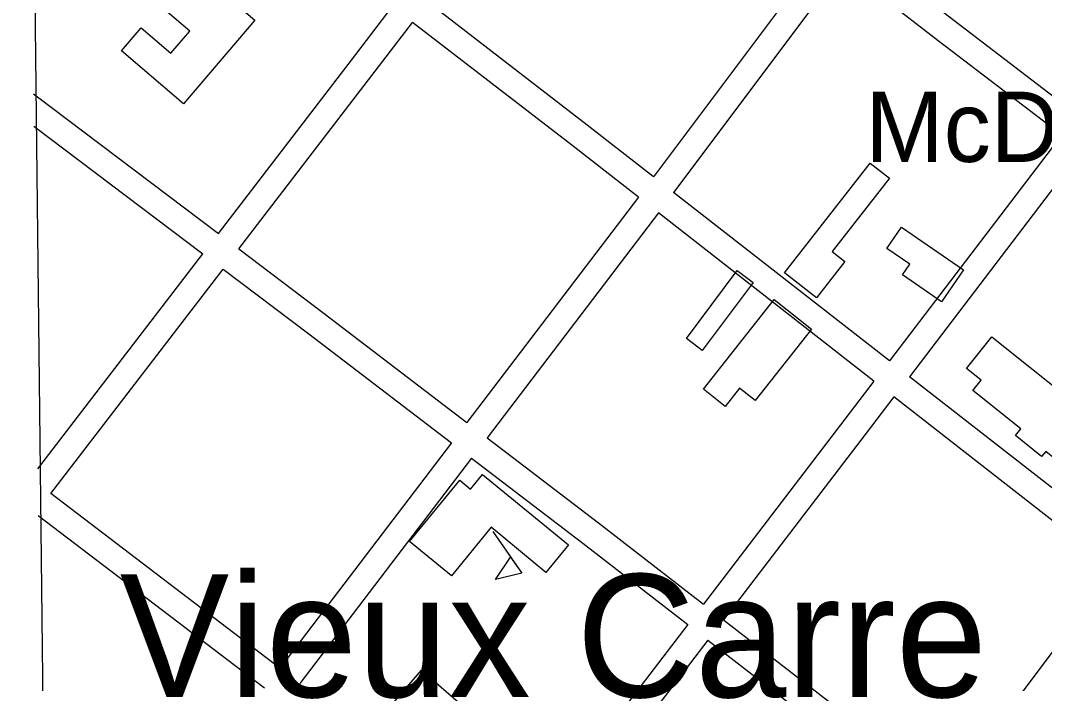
# Model space of a CAD drawing. Extents: x 3677843 to 3715951, y 511991 to 537744.
# Drawn here: x 3681900 to 3683108, y 533211 to 533993 of the extents above; entities that cross this region are included whole.
import ezdxf

# ---------------------------------------------------------------- set-up
doc = ezdxf.new("R2010")
doc.units = 0
for name, color, linetype in [('V-BLDG-IDEN', 7, 'Continuous'), ('V-BLDG-OTLN', 7, 'Continuous'), ('V-GRID-FRAM', 7, 'Continuous'), ('V-ROAD-CNTR', 7, 'Continuous'), ('V-TOPO-GNAM-IDEN', 7, 'Continuous')]:
    doc.layers.add(name, color=color, linetype=linetype)

msp = doc.modelspace()

# ---------------------------------------------------------------- linework, layer by layer
at = {"layer": 'V-BLDG-OTLN'}
msp.add_line((3682457, 533390.4), (3682491.4, 533341.3), dxfattribs=at)
for points in [[(3681949.9, 534039.3), (3682024.6, 534126.6), (3682067.9, 534089.6), (3682063.2, 534084.1), (3682141, 534017.5), (3682144.1, 534021.1), (3682176.2, 533993.6), (3682091.9, 533895), (3682018.8, 533957.5), (3682042, 533984.6), (3682077.1, 533954.6), (3682099.5, 533980.7), (3682025.4, 534044.1), (3681991.1, 534004.1)], [(3682801.2, 533695.5), (3682902.3, 533825.1), (3682925.1, 533807.3), (3682857.4, 533720.6), (3682872.5, 533708.9), (3682839, 533666)], [(3682939.5, 533749.4), (3683012.7, 533699.2), (3682986.7, 533661.4), (3682940.6, 533693.1), (3682949.2, 533705.7), (3682922.2, 533724.2)], [(3682764.3, 533684.1), (3682704.3, 533604), (3682685.5, 533618), (3682745.5, 533698.1)], [(3682705.6, 533558.1), (3682789.1, 533664.1), (3682833.3, 533629.2), (3682766.8, 533544.9), (3682748.2, 533559.6), (3682731.2, 533538)], [(3683045.9, 533620), (3683227.3, 533475.2), (3683207.7, 533450.7), (3683182.9, 533470.6), (3683161.4, 533443.6), (3683109.7, 533484.9), (3683104.8, 533478.8), (3683074, 533503.4), (3683080.4, 533511.3), (3683023.7, 533556.5), (3683033.5, 533568.8), (3683016.1, 533582.7)], [(3682358.8, 533378.6), (3682418.1, 533450.8), (3682430.7, 533440.4), (3682444.8, 533457.6), (3682546.2, 533374.4), (3682519.8, 533342.1), (3682454.9, 533395.3), (3682408.1, 533338.2)], [(3682491.4, 533341.3), (3682460.2, 533333.5), (3682478.1, 533360.2)], [(3682425.3, 533181.6), (3682365.1, 533111.8), (3682312.8, 533156.9), (3682373, 533226.7)]]:
    msp.add_lwpolyline(points, close=True, dxfattribs=at)
at = {"layer": 'V-GRID-FRAM'}
msp.add_lwpolyline([(3681899.6, 535587.1), (3713561.2, 535950.9), (3713778.1, 517769.3), (3682100.6, 517405.3), (3681899.6, 535587.1)], dxfattribs=at)
at = {"layer": 'V-ROAD-CNTR'}
for points in [[(3682846.3, 534075.2), (3682646.6, 533808.8)], [(3682888, 534080.9), (3683001, 533993.6), (3683146.8, 533882.4)], [(3682870, 534056.9), (3682670.3, 533790.3)], [(3682870, 534056.9), (3682982.7, 533969.8), (3683128.7, 533858.5)], [(3682646.6, 533808.8), (3682568.5, 533869.8), (3682380.4, 534014.8)], [(3682133.1, 533741.8), (3682290.4, 533946.6), (3682338.4, 534009.3)], [(3682157.1, 533723.7), (3682314.3, 533928.4), (3682362.2, 533991)], [(3682628.8, 533784.6), (3682550.1, 533846.1), (3682362.2, 533991)], [(3681915.1, 533906.6), (3682133.1, 533741.8)], [(3681915.5, 533868.6), (3682114.9, 533718)], [(3683128.7, 533858.5), (3682925.1, 533591.5)], [(3683152.5, 533840.3), (3682948.7, 533573)], [(3682628.8, 533784.6), (3682426.4, 533518.9)], [(3682925.1, 533591.5), (3682670.3, 533790.3)], [(3682652.5, 533766.2), (3682450.2, 533500.7)], [(3682906.9, 533567.6), (3682652.5, 533766.2)], [(3682157.1, 533723.7), (3682258, 533647.4), (3682426.4, 533518.9)], [(3681920, 533464.2), (3682114.9, 533718)], [(3681935.5, 533435.2), (3682138.8, 533699.9)], [(3682138.8, 533699.9), (3682239.8, 533623.5), (3682408.2, 533495)], [(3682906.9, 533567.7), (3682872.6, 533522.8), (3682705.5, 533304.5)], [(3683210.4, 533368.9), (3682948.7, 533573)], [(3682930.5, 533549.2), (3682896.5, 533504.6), (3682729.2, 533286.1)], [(3683192, 533345.1), (3682930.5, 533549.2)], [(3682408.2, 533495), (3682205.6, 533229.2)], [(3682450.2, 533500.7), (3682581.6, 533400.4), (3682705.5, 533304.5)], [(3682432, 533476.8), (3682229.4, 533211)], [(3682432, 533476.8), (3682563.3, 533376.7), (3682687.2, 533280.7)], [(3682205.6, 533229.2), (3681935.5, 533435.2)], [(3682187.4, 533205.3), (3681920.6, 533408.8)], [(3683192, 533345.1), (3683113.1, 533242.9), (3682992.9, 533081.8)], [(3682687.2, 533280.7), (3682484.6, 533016.1)], [(3682729.2, 533286.1), (3682992.9, 533081.8)], [(3682710.9, 533262.3), (3682508.4, 532997.9)], [(3682710.9, 533262.3), (3682975, 533057.8)]]:
    msp.add_lwpolyline(points, dxfattribs=at)

# ---------------------------------------------------------------- texts
at = {"layer": 'V-BLDG-IDEN'}
msp.add_text('McDonogh No. 15', height=83, dxfattribs=at).set_placement((3682896.8, 533826.4))
at = {"layer": 'V-TOPO-GNAM-IDEN'}
msp.add_text('Vieux Carre', height=145, dxfattribs=at).set_placement((3682016.7, 533194.9))

doc.saveas('drawing.dxf')
